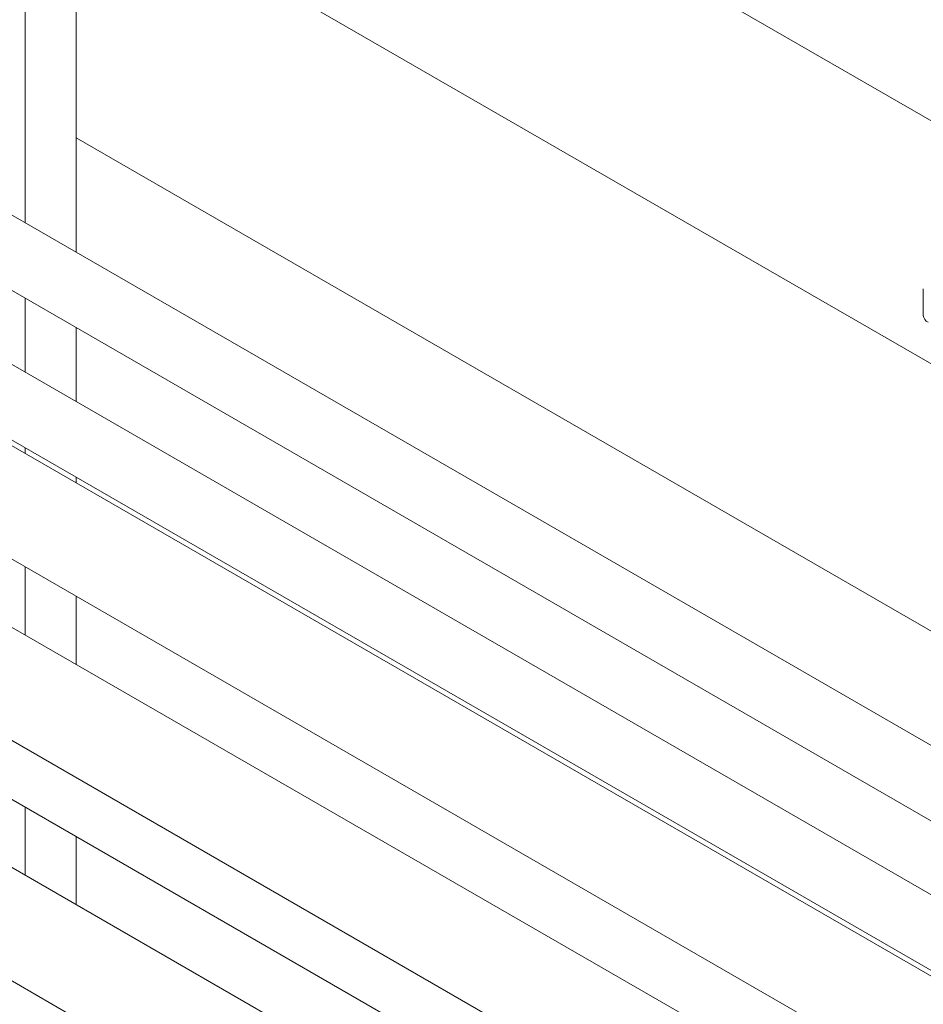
# Model space of a CAD drawing. Header units: millimetres. Extents: x 525 to 29324, y 175 to 20618.
# Tile 377 of 588: x 18723 to 19000, y 14870 to 15171. Entities that reach past the tile are written whole.
import ezdxf

# ---------------------------------------------------------------- set-up
doc = ezdxf.new("R2010")
doc.units = ezdxf.units.MM
doc.linetypes.add('SLD-Continua', pattern=[0])

msp = doc.modelspace()

# ---------------------------------------------------------------- linework, layer by layer
at = {"color": 7, "linetype": 'SLD-Continua', "lineweight": 18, "ltscale": 35}
for p, q in [((19040.05, 15117.81), (18599.02, 15372.35)), ((19186.05, 14959.19), (18500.16, 15355.05)), ((19186.05, 14959.19), (18500.16, 15355.05)), ((19186.05, 14959.19), (18500.16, 15355.05)), ((19186.05, 14959.19), (18500.16, 15355.05)), ((19186.05, 14959.19), (18500.16, 15355.05)), ((18740.57, 15216.3), (18740.57, 15099.65)), ((18725.02, 15207.32), (18725.02, 15108.63)), ((19288.23, 14818.56), (18740.57, 15134.63)), ((19288.23, 14818.56), (18740.57, 15134.63)), ((19288.23, 14818.56), (18740.57, 15134.63)), ((19288.23, 14818.56), (18740.57, 15134.63)), ((19288.23, 14818.56), (18740.57, 15134.63)), ((19567.17, 14622.58), (18709.67, 15117.48)), ((18699.69, 15100.16), (19557.37, 14605.15)), ((19469.59, 14633.19), (18670.08, 15094.63)), ((18999.56, 15088.43), (18999.56, 15080.26)), ((18725.02, 15085.54), (18725.02, 15062.92)), ((18660.09, 15077.3), (19459.79, 14615.76)), ((18740.57, 15076.56), (18740.57, 15053.94)), ((19459.74, 14614.01), (18707.94, 15047.9)), ((18725.02, 15039.83), (18725.02, 15038.05)), ((18740.57, 15030.85), (18740.57, 15029.07)), ((19452.44, 14562.72), (18659.86, 15020.15)), ((18692.95, 15021.92), (19509.48, 14550.66)), ((18725.02, 15003.41), (18725.02, 14982.55)), ((18644.86, 14994.17), (19437.89, 14536.48)), ((18740.57, 14994.43), (18740.57, 14973.57)), ((18692.95, 14948.42), (19485.97, 14490.73)), ((19510.29, 14455.83), (18659.86, 14946.66)), ((18725.02, 14929.91), (18725.02, 14909.05)), ((18644.86, 14920.67), (19495.85, 14429.53)), ((18740.57, 14920.94), (18740.57, 14900.07))]:
    msp.add_line(p, q, dxfattribs=at)
at = {"color": 7, "linetype": 'SLD-Continua', "lineweight": 18, "ltscale": 1225}
msp.add_arc((19002.06, 15080.51), 2.51, 185.699, 245.6346, dxfattribs=at)

doc.saveas('drawing.dxf')
